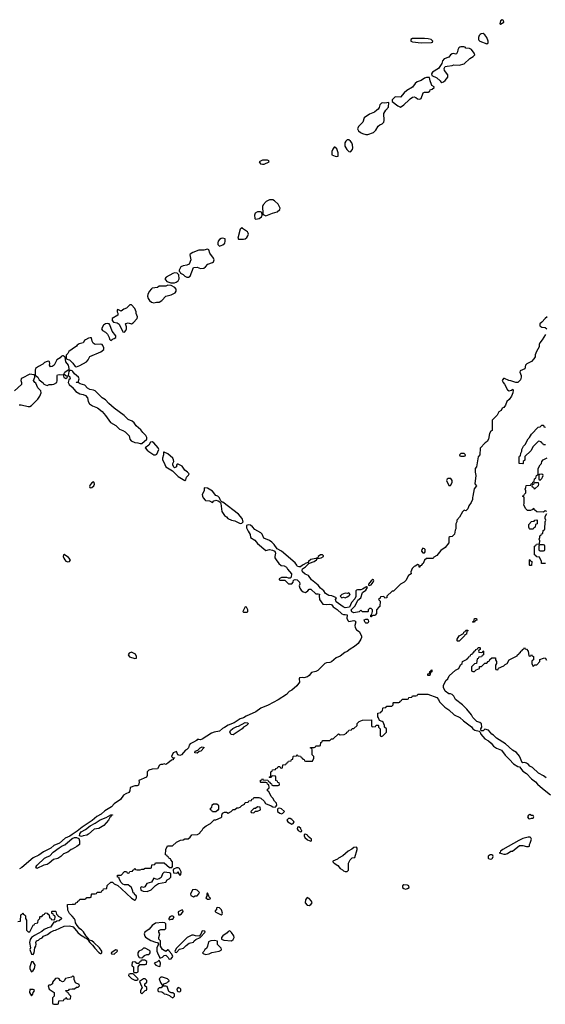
# Model space of a CAD drawing. Header units: inches. Extents: x 2701323 to 2964515, y 494916 to 722124.
# Tile 469 of 656: x 2849393 to 2855490, y 629494 to 640918. Entities that reach past the tile are written whole.
import ezdxf

# ---------------------------------------------------------------- set-up
doc = ezdxf.new("R2010")
doc.units = ezdxf.units.IN
doc.header["$MEASUREMENT"] = 0
for name, color, linetype in [('C8642', 7, 'Continuous'), ('C8643', 7, 'Continuous'), ('C8652', 7, 'Continuous'), ('C8653', 7, 'Continuous'), ('C8654', 7, 'Continuous')]:
    doc.layers.add(name, color=color, linetype=linetype)

msp = doc.modelspace()

# ---------------------------------------------------------------- linework, layer by layer
at = {"layer": 'C8642', "color": 2, "elevation": 2}
for points in [[(2849550, 629986), (2849530, 629986), (2849511, 629930), (2849511, 629910), (2849521, 629881), (2849530, 629872), (2849550, 629885), (2849564, 629910), (2849574, 629950)], [(2849550, 629666), (2849510, 629666), (2849505, 629630), (2849530, 629594), (2849547, 629613), (2849548, 629632), (2849566, 629650), (2849562, 629662)]]:
    msp.add_lwpolyline(points, close=True, dxfattribs=at)
msp.add_lwpolyline([(2850000, 629816), (2849992, 629808), (2849925, 629795), (2849910, 629766), (2849902, 629758), (2849890, 629755), (2849862, 629770), (2849850, 629788), (2849837, 629797), (2849810, 629794), (2849774, 629750), (2849772, 629730), (2849750, 629718), (2849730, 629718), (2849722, 629710), (2849736, 629670), (2849794, 629630), (2849794, 629590), (2849774, 629570), (2849774, 629510), (2849778, 629498), (2849790, 629494), (2849830, 629494), (2849842, 629498), (2849847, 629533), (2849902, 629538), (2849907, 629553), (2849922, 629558), (2849930, 629574), (2849938, 629558), (2849950, 629554), (2849982, 629558), (2849986, 629590), (2849967, 629607), (2849962, 629622), (2849947, 629627), (2849942, 629642), (2849927, 629647), (2849930, 629654), (2849962, 629658), (2849969, 629671), (2850000, 629672)], dxfattribs=at)
at = {"layer": 'C8643', "color": 2, "elevation": 2}
for points in [[(2849890, 637018), (2849874, 637010), (2849864, 636996), (2849822, 636970), (2849791, 636910), (2849770, 636894), (2849749, 636889), (2849739, 636910), (2849742, 636930), (2849738, 636950), (2849730, 636955), (2849710, 636954), (2849681, 636939), (2849660, 636920), (2849610, 636895), (2849578, 636870), (2849571, 636850), (2849573, 636793), (2849602, 636770), (2849620, 636740), (2849664, 636704), (2849674, 636690), (2849710, 636674), (2849736, 636684), (2849770, 636685), (2849790, 636691), (2849822, 636710), (2849829, 636730), (2849826, 636790), (2849830, 636796), (2849850, 636803), (2849898, 636798), (2849906, 636766), (2849930, 636754), (2849946, 636770), (2849942, 636782), (2849927, 636787), (2849906, 636806), (2849915, 636830), (2849954, 636854), (2849966, 636854), (2849968, 636870), (2849958, 636910), (2849928, 636950), (2849922, 637002), (2849896, 637016)], [(2849910, 634714), (2849907, 634713), (2849902, 634710), (2849898, 634690), (2849906, 634670), (2849916, 634650), (2849930, 634636), (2849950, 634627), (2849969, 634631), (2849982, 634650), (2849959, 634679)]]:
    msp.add_lwpolyline(points, close=True, dxfattribs=at)
for points in [[(2850000, 637095), (2849962, 637070), (2849950, 637046), (2849933, 637027), (2849933, 636993), (2849938, 636978), (2849972, 636970), (2850000, 636942)], [(2849386, 636450), (2849410, 636451), (2849490, 636431), (2849510, 636431), (2849530, 636441), (2849603, 636517), (2849625, 636550), (2849642, 636590), (2849638, 636610), (2849605, 636645), (2849582, 636702), (2849569, 636709), (2849555, 636730), (2849569, 636770), (2849568, 636788), (2849558, 636798), (2849510, 636805), (2849421, 636759), (2849411, 636750), (2849405, 636730), (2849412, 636708), (2849413, 636687), (2849332, 636610)], [(2850000, 636842), (2849990, 636849), (2849972, 636848), (2849964, 636836), (2849954, 636790), (2849962, 636782), (2849970, 636782), (2849978, 636750), (2849962, 636738), (2849957, 636710), (2849966, 636686), (2849998, 636658), (2850000, 636655)], [(2850000, 631463), (2849974, 631446), (2849920, 631420), (2849855, 631365), (2849790, 631335), (2849755, 631305), (2849670, 631262), (2849616, 631224), (2849548, 631192), (2849418, 631082), (2849390, 631065)], [(2850000, 631294), (2849991, 631289), (2849950, 631259), (2849902, 631238), (2849870, 631208), (2849835, 631185), (2849786, 631174), (2849734, 631130), (2849710, 631118), (2849674, 631110), (2849590, 631069), (2849582, 631090), (2849595, 631110), (2849681, 631190), (2849710, 631207), (2849742, 631218), (2849780, 631260), (2849849, 631311), (2849887, 631333), (2849916, 631344), (2850000, 631419)], [(2850000, 630517), (2849969, 630549), (2849950, 630586), (2849947, 630653), (2850000, 630654)], [(2849370, 630454), (2849402, 630458), (2849408, 630532), (2849422, 630538), (2849430, 630554), (2849438, 630538), (2849450, 630534), (2849460, 630520), (2849462, 630490), (2849472, 630470), (2849473, 630353), (2849490, 630334), (2849510, 630334), (2849548, 630412), (2849562, 630418), (2849567, 630433), (2849602, 630438), (2849606, 630470), (2849626, 630490), (2849626, 630510), (2849630, 630514), (2849650, 630514), (2849667, 630533), (2849682, 630538), (2849690, 630554), (2849712, 630552), (2849718, 630538), (2849733, 630533), (2849738, 630498), (2849753, 630493), (2849758, 630478), (2849790, 630474), (2849802, 630478), (2849806, 630510), (2849802, 630522), (2849787, 630527), (2849782, 630542), (2849767, 630547), (2849766, 630570), (2849770, 630574), (2849810, 630574), (2849814, 630570), (2849818, 630538), (2849830, 630534), (2849838, 630518), (2849870, 630502), (2849882, 630490), (2849850, 630464), (2849822, 630458), (2849810, 630448), (2849790, 630446), (2849750, 630389), (2849718, 630382), (2849677, 630363), (2849650, 630338), (2849566, 630294), (2849530, 630268), (2849515, 630245), (2849505, 630210), (2849518, 630150), (2849511, 630130), (2849530, 630074), (2849550, 630072), (2849562, 630090), (2849568, 630150), (2849579, 630170), (2849584, 630190), (2849581, 630210), (2849589, 630231), (2849610, 630238), (2849626, 630254), (2849653, 630267), (2849670, 630285), (2849716, 630304), (2849750, 630331), (2849789, 630351), (2849810, 630355), (2849910, 630402), (2849970, 630406), (2850000, 630398)]]:
    msp.add_lwpolyline(points, dxfattribs=at)
at = {"layer": 'C8652', "color": 2, "elevation": 2}
for points in [[(2850797, 630000), (2850793, 629987), (2850778, 629982), (2850774, 629966), (2850750, 629966), (2850742, 629982), (2850730, 629986), (2850698, 629982), (2850694, 629950), (2850698, 629938), (2850714, 629930), (2850714, 629870), (2850722, 629862), (2850750, 629862), (2850766, 629870), (2850766, 629930), (2850786, 629954), (2850850, 629954), (2850862, 629958), (2850866, 629990), (2850856, 630000)], [(2851004, 630000), (2850990, 629986), (2850954, 629970), (2850974, 629950), (2851010, 629934), (2851022, 629938), (2851028, 629970), (2851013, 630000)], [(2850000, 629672), (2850027, 629673), (2850050, 629694), (2850070, 629694), (2850086, 629710), (2850082, 629722), (2850042, 629742), (2850023, 629783), (2850026, 629810), (2850010, 629826), (2850000, 629816)]]:
    msp.add_lwpolyline(points, dxfattribs=at)
for points in [[(2850673, 629847), (2850658, 629842), (2850654, 629830), (2850690, 629792), (2850730, 629774), (2850750, 629774), (2850762, 629778), (2850766, 629790), (2850710, 629846)], [(2851050, 629809), (2851032, 629808), (2851012, 629788), (2851027, 629747), (2851050, 629714), (2851062, 629718), (2851066, 629730), (2851098, 629742), (2851110, 629754), (2851122, 629758), (2851126, 629770), (2851106, 629790)], [(2850850, 629788), (2850830, 629788), (2850804, 629776), (2850782, 629758), (2850804, 629704), (2850814, 629690), (2850804, 629676), (2850794, 629650), (2850794, 629630), (2850810, 629614), (2850850, 629654), (2850862, 629658), (2850866, 629670), (2850866, 629690), (2850846, 629710), (2850846, 629730), (2850868, 629750), (2850868, 629770)], [(2851090, 629706), (2851050, 629706), (2851033, 629687), (2851010, 629686), (2850994, 629670), (2850994, 629650), (2851002, 629642), (2851040, 629640), (2851064, 629624), (2851070, 629614), (2851092, 629612), (2851130, 629598), (2851144, 629584), (2851170, 629571), (2851189, 629590), (2851189, 629610), (2851170, 629629), (2851149, 629629), (2851134, 629634), (2851124, 629644), (2851102, 629702)], [(2851230, 629689), (2851216, 629670), (2851218, 629650), (2851230, 629641), (2851250, 629638), (2851262, 629650), (2851262, 629670), (2851250, 629682)]]:
    msp.add_lwpolyline(points, close=True, dxfattribs=at)
at = {"layer": 'C8653', "color": 2, "elevation": 2}
for points in [[(2853724, 640000), (2853712, 639990), (2853712, 639970), (2853779, 639919), (2853810, 639905), (2853850, 639931), (2853909, 639990), (2853923, 640000)], [(2854008, 640000), (2854010, 639998), (2854030, 639995), (2854041, 640000)], [(2855510, 637469), (2855488, 637452), (2855451, 637409), (2855425, 637390), (2855427, 637367), (2855451, 637351), (2855490, 637346), (2855506, 637330)], [(2855494, 637266), (2855455, 637205), (2855427, 637170), (2855419, 637150), (2855417, 637123), (2855386, 637070), (2855371, 637030), (2855372, 637008), (2855358, 636982), (2855328, 636952), (2855275, 636925), (2855262, 636910), (2855251, 636869), (2855198, 636842), (2855194, 636830), (2855211, 636790), (2855211, 636769), (2855201, 636739), (2855170, 636709), (2855150, 636708), (2855090, 636729), (2855066, 636730), (2855015, 636755), (2855006, 636754), (2854997, 636743), (2854991, 636730), (2855001, 636710), (2855018, 636690), (2855050, 636622), (2855070, 636612), (2855099, 636621), (2855112, 636632), (2855118, 636618), (2855115, 636590), (2855097, 636550), (2855071, 636510), (2855045, 636490), (2855030, 636444), (2855010, 636419), (2854991, 636409), (2854978, 636382), (2854952, 636368), (2854932, 636330), (2854872, 636270), (2854874, 636150), (2854858, 636142), (2854844, 636116), (2854832, 636050), (2854817, 636023), (2854792, 636008), (2854733, 635947), (2854731, 635870), (2854713, 635847), (2854691, 635730), (2854678, 635710), (2854678, 635670), (2854685, 635630), (2854673, 635533), (2854691, 635510), (2854664, 635476), (2854651, 635390), (2854645, 635375), (2854646, 635350), (2854630, 635315), (2854604, 635276), (2854590, 635242), (2854570, 635218), (2854550, 635226), (2854530, 635208), (2854495, 635145), (2854465, 635110), (2854462, 635090), (2854452, 635070), (2854452, 635012), (2854445, 634995), (2854437, 634950), (2854410, 634921), (2854383, 634917), (2854372, 634910), (2854371, 634850), (2854330, 634794), (2854280, 634760), (2854230, 634702), (2854198, 634682), (2854190, 634666), (2854110, 634666), (2854090, 634646), (2854074, 634610), (2854060, 634600), (2854050, 634586), (2854038, 634582), (2854033, 634567), (2854026, 634566), (2854026, 634590), (2854010, 634598), (2853982, 634578), (2853970, 634575), (2853946, 634550), (2853936, 634530), (2853932, 634512), (2853934, 634490), (2853902, 634470), (2853874, 634410), (2853854, 634390), (2853810, 634368), (2853730, 634289), (2853712, 634288), (2853652, 634228), (2853651, 634209), (2853628, 634208), (2853622, 634222), (2853610, 634226), (2853578, 634222), (2853573, 634207), (2853554, 634190), (2853574, 634170), (2853571, 634110), (2853558, 634102), (2853531, 634070), (2853531, 634030), (2853518, 634010), (2853510, 634004), (2853493, 634007), (2853478, 634002), (2853470, 633988), (2853466, 633990), (2853466, 634010), (2853478, 634022), (2853486, 634050), (2853486, 634070), (2853470, 634086), (2853450, 634086), (2853434, 634070), (2853434, 634050), (2853430, 634046), (2853370, 634046), (2853350, 634066), (2853330, 634046), (2853270, 634038), (2853246, 634046), (2853238, 634070), (2853283, 634117), (2853317, 634183), (2853349, 634210), (2853369, 634271), (2853410, 634298), (2853426, 634330), (2853416, 634336), (2853410, 634335), (2853370, 634309), (2853350, 634304), (2853310, 634304), (2853301, 634299), (2853291, 634290), (2853294, 634226), (2853280, 634200), (2853243, 634157), (2853217, 634103), (2853170, 634093), (2853145, 634105), (2853065, 634165), (2853058, 634190), (2853066, 634210), (2853012, 634232), (2852978, 634238), (2852941, 634261), (2852922, 634290), (2852884, 634324), (2852856, 634356), (2852778, 634418), (2852742, 634470), (2852703, 634483), (2852674, 634510), (2852668, 634530), (2852674, 634546), (2852708, 634570), (2852748, 634610), (2852742, 634618), (2852753, 634613), (2852809, 634630), (2852835, 634650), (2852838, 634658), (2852830, 634666), (2852770, 634653), (2852745, 634630), (2852740, 634620), (2852705, 634610), (2852698, 634602), (2852672, 634590), (2852652, 634568), (2852630, 634568), (2852615, 634575), (2852609, 634590), (2852590, 634616), (2852430, 634750), (2852378, 634778), (2852345, 634830), (2852317, 634857), (2852290, 634876), (2852224, 634904), (2852205, 634950), (2852190, 634965), (2852122, 635002), (2852095, 635035), (2852070, 635052), (2852043, 635057), (2852022, 635050), (2852024, 635024), (2852042, 634982), (2852065, 634945), (2852071, 634910), (2852119, 634879), (2852150, 634841), (2852250, 634758), (2852290, 634770), (2852324, 634764), (2852351, 634751), (2852359, 634730), (2852351, 634690), (2852353, 634673), (2852368, 634650), (2852399, 634610), (2852427, 634587), (2852462, 634582), (2852487, 634567), (2852501, 634541), (2852545, 634490), (2852542, 634450), (2852530, 634438), (2852510, 634438), (2852490, 634446), (2852430, 634446), (2852402, 634430), (2852402, 634422), (2852410, 634414), (2852470, 634414), (2852510, 634374), (2852550, 634374), (2852567, 634393), (2852570, 634414), (2852590, 634422), (2852610, 634418), (2852638, 634390), (2852641, 634370), (2852636, 634350), (2852642, 634322), (2852659, 634299), (2852681, 634281), (2852710, 634271), (2852735, 634290), (2852750, 634312), (2852771, 634311), (2852830, 634255), (2852856, 634256), (2852871, 634251), (2852865, 634235), (2852871, 634190), (2852910, 634136), (2852950, 634131), (2852990, 634136), (2853010, 634132), (2853030, 634105), (2853076, 634076), (2853130, 634023), (2853150, 634015), (2853170, 634016), (2853191, 634011), (2853187, 633970), (2853202, 633942), (2853210, 633937), (2853270, 633947), (2853282, 633942), (2853291, 633930), (2853281, 633890), (2853284, 633864), (2853300, 633840), (2853330, 633818), (2853357, 633770), (2853358, 633750), (2853350, 633730), (2853319, 633681), (2853276, 633644), (2853225, 633615), (2853192, 633588), (2853165, 633575), (2853110, 633535), (2853065, 633515), (2853010, 633467), (2852990, 633458), (2852950, 633456), (2852933, 633447), (2852850, 633366), (2852830, 633354), (2852778, 633342), (2852752, 633310), (2852730, 633295), (2852690, 633282), (2852674, 633286), (2852638, 633282), (2852634, 633270), (2852638, 633230), (2852606, 633190), (2852550, 633139), (2852518, 633122), (2852486, 633090), (2852392, 633028), (2852275, 632965), (2852189, 632931), (2852131, 632889), (2852021, 632839), (2851990, 632817), (2851950, 632805), (2851879, 632761), (2851810, 632733), (2851770, 632705), (2851745, 632695), (2851710, 632665), (2851647, 632653), (2851619, 632641), (2851510, 632569), (2851490, 632564), (2851472, 632568), (2851450, 632566), (2851444, 632556), (2851410, 632535), (2851370, 632518), (2851358, 632502), (2851350, 632469), (2851330, 632449), (2851316, 632444), (2851271, 632389), (2851250, 632379), (2851227, 632387), (2851210, 632426), (2851174, 632410), (2851154, 632370), (2851170, 632354), (2851190, 632354), (2851192, 632350), (2851174, 632346), (2851172, 632330), (2851152, 632328), (2851112, 632290), (2851090, 632278), (2851070, 632286), (2851050, 632278), (2851030, 632278), (2851014, 632270), (2850990, 632228), (2850930, 632224), (2850890, 632209), (2850871, 632190), (2850872, 632150), (2850862, 632130), (2850774, 632090), (2850778, 632070), (2850770, 632038), (2850754, 632030), (2850730, 632029), (2850674, 632010), (2850671, 631970), (2850658, 631950), (2850623, 631937), (2850599, 631921), (2850561, 631870), (2850490, 631821), (2850456, 631784), (2850380, 631740), (2850339, 631701), (2850288, 631672), (2850233, 631627), (2850118, 631550), (2850059, 631501), (2850000, 631463)], [(2850000, 636942), (2850010, 636931), (2850036, 636896), (2850050, 636891), (2850090, 636907), (2850169, 636950), (2850189, 636970), (2850208, 637010), (2850335, 637065), (2850369, 637090), (2850369, 637110), (2850359, 637139), (2850350, 637149), (2850334, 637154), (2850270, 637149), (2850257, 637157), (2850246, 637166), (2850234, 637190), (2850226, 637226), (2850210, 637228), (2850190, 637222), (2850157, 637203), (2850145, 637195), (2850131, 637169), (2850081, 637159), (2850058, 637142), (2850050, 637129), (2850000, 637095)], [(2850000, 636655), (2850043, 636603), (2850090, 636576), (2850130, 636570), (2850157, 636557), (2850181, 636530), (2850188, 636488), (2850202, 636462), (2850238, 636438), (2850296, 636416), (2850351, 636371), (2850390, 636327), (2850446, 636246), (2850507, 636210), (2850550, 636167), (2850590, 636153), (2850618, 636138), (2850661, 636090), (2850671, 636050), (2850685, 636030), (2850730, 636014), (2850762, 636010), (2850790, 636001), (2850810, 636001), (2850869, 636050), (2850869, 636070), (2850855, 636095), (2850820, 636130), (2850799, 636159), (2850744, 636204), (2850721, 636241), (2850698, 636258), (2850650, 636279), (2850604, 636324), (2850490, 636410), (2850426, 636466), (2850390, 636509), (2850349, 636529), (2850270, 636613), (2850250, 636621), (2850207, 636627), (2850181, 636641), (2850150, 636677), (2850094, 636694), (2850070, 636708), (2850048, 636710), (2850050, 636714), (2850070, 636714), (2850081, 636750), (2850077, 636770), (2850030, 636810), (2850010, 636835), (2850000, 636842)], [(2855493, 635987), (2855470, 635986), (2855462, 636002), (2855447, 636007), (2855442, 636022), (2855410, 636026), (2855350, 635966), (2855324, 635916), (2855254, 635850), (2855252, 635808), (2855234, 635790), (2855234, 635770), (2855230, 635766), (2855187, 635767), (2855187, 635847), (2855190, 635854), (2855202, 635858), (2855208, 635890), (2855218, 635910), (2855218, 635930), (2855238, 635970), (2855258, 635990), (2855290, 636054), (2855308, 636072), (2855328, 636110), (2855406, 636190), (2855430, 636194), (2855450, 636214), (2855470, 636214), (2855474, 636194), (2855492, 636190)], [(2855506, 635210), (2855490, 635218), (2855470, 635206), (2855393, 635207), (2855366, 635230), (2855362, 635242), (2855350, 635246), (2855345, 635235), (2855317, 635223), (2855285, 635225), (2855263, 635243), (2855249, 635269), (2855242, 635290), (2855246, 635306), (2855246, 635370), (2855242, 635382), (2855226, 635390), (2855242, 635398), (2855247, 635413), (2855266, 635430), (2855266, 635450), (2855258, 635470), (2855266, 635490), (2855267, 635513), (2855322, 635518), (2855327, 635533), (2855342, 635538), (2855347, 635553), (2855362, 635558), (2855366, 635590), (2855382, 635598), (2855386, 635630), (2855402, 635638), (2855406, 635650), (2855406, 635710), (2855430, 635754), (2855446, 635770), (2855448, 635792), (2855466, 635810), (2855510, 635834)], [(2855493, 634607), (2855447, 634607), (2855446, 634630), (2855422, 634682), (2855390, 634686), (2855382, 634702), (2855366, 634710), (2855366, 634810), (2855382, 634818), (2855388, 634832), (2855422, 634838), (2855426, 634870), (2855418, 634890), (2855426, 634910), (2855426, 634930), (2855442, 634938), (2855447, 634953), (2855462, 634958), (2855466, 634990), (2855482, 634998), (2855486, 635010), (2855488, 635090), (2855498, 635110), (2855488, 635130), (2855488, 635152), (2855506, 635190)], [(2855500, 632120), (2855470, 632144), (2855410, 632175), (2855340, 632240), (2855310, 632258), (2855296, 632276), (2855272, 632292), (2855250, 632299), (2855230, 632295), (2855221, 632301), (2855192, 632372), (2855155, 632415), (2855110, 632442), (2855030, 632515), (2854923, 632583), (2854890, 632615), (2854870, 632628), (2854830, 632674), (2854790, 632688), (2854770, 632668), (2854747, 632667), (2854744, 632690), (2854755, 632710), (2854749, 632749), (2854730, 632764), (2854694, 632774), (2854650, 632822), (2854632, 632852), (2854580, 632920), (2854529, 632969), (2854450, 633029), (2854428, 633068), (2854408, 633088), (2854390, 633098), (2854370, 633098), (2854329, 633129), (2854308, 633170), (2854308, 633192), (2854338, 633250), (2854358, 633270), (2854376, 633304), (2854449, 633371), (2854486, 633390), (2854508, 633432), (2854526, 633450), (2854529, 633471), (2854582, 633498), (2854586, 633510), (2854602, 633518), (2854607, 633533), (2854622, 633538), (2854627, 633553), (2854642, 633558), (2854646, 633570), (2854662, 633578), (2854666, 633590), (2854682, 633598), (2854686, 633610), (2854702, 633618), (2854710, 633634), (2854730, 633634), (2854734, 633630), (2854734, 633610), (2854718, 633602), (2854714, 633590), (2854718, 633578), (2854750, 633574), (2854762, 633578), (2854770, 633594), (2854774, 633590), (2854774, 633550), (2854758, 633542), (2854750, 633526), (2854718, 633522), (2854713, 633507), (2854698, 633502), (2854693, 633447), (2854670, 633446), (2854634, 633410), (2854634, 633370), (2854638, 633358), (2854650, 633354), (2854670, 633354), (2854687, 633373), (2854726, 633390), (2854727, 633413), (2854750, 633414), (2854790, 633454), (2854810, 633454), (2854827, 633473), (2854842, 633478), (2854847, 633493), (2854870, 633514), (2854913, 633513), (2854914, 633490), (2854922, 633470), (2854922, 633450), (2854914, 633430), (2854914, 633390), (2854918, 633378), (2854930, 633374), (2854942, 633378), (2854947, 633393), (2855010, 633422), (2855023, 633437), (2855046, 633450), (2855070, 633492), (2855162, 633538), (2855166, 633550), (2855182, 633558), (2855186, 633570), (2855202, 633578), (2855206, 633590), (2855222, 633598), (2855226, 633610), (2855242, 633618), (2855250, 633634), (2855258, 633618), (2855270, 633614), (2855291, 633591), (2855298, 633538), (2855310, 633534), (2855322, 633538), (2855330, 633554), (2855338, 633538), (2855354, 633530), (2855354, 633490), (2855338, 633482), (2855334, 633470), (2855334, 633450), (2855350, 633414), (2855370, 633434), (2855390, 633434), (2855426, 633470), (2855427, 633493), (2855470, 633512), (2855490, 633514), (2855505, 633485)], [(2850000, 630654), (2850030, 630654), (2850042, 630658), (2850046, 630670), (2850062, 630678), (2850066, 630690), (2850082, 630698), (2850090, 630714), (2850150, 630714), (2850162, 630718), (2850170, 630734), (2850210, 630734), (2850222, 630738), (2850226, 630770), (2850230, 630774), (2850270, 630774), (2850282, 630778), (2850290, 630794), (2850330, 630794), (2850342, 630798), (2850350, 630814), (2850362, 630818), (2850367, 630833), (2850402, 630838), (2850408, 630872), (2850450, 630912), (2850470, 630912), (2850490, 630892), (2850531, 630871), (2850575, 630835), (2850690, 630725), (2850730, 630702), (2850735, 630705), (2850746, 630730), (2850746, 630750), (2850742, 630762), (2850730, 630766), (2850722, 630782), (2850708, 630788), (2850707, 630807), (2850688, 630850), (2850650, 630882), (2850610, 630882), (2850589, 630889), (2850568, 630910), (2850546, 630954), (2850546, 630966), (2850528, 630970), (2850527, 630993), (2850570, 630994), (2850610, 631034), (2850630, 631034), (2850638, 631018), (2850650, 631014), (2850662, 631018), (2850670, 631034), (2850702, 631038), (2850706, 631050), (2850722, 631058), (2850730, 631074), (2850738, 631058), (2850750, 631054), (2850790, 631054), (2850810, 631062), (2850830, 631062), (2850850, 631074), (2850910, 631074), (2850922, 631078), (2850927, 631113), (2850962, 631118), (2850970, 631134), (2851070, 631134), (2851130, 631082), (2851158, 631082), (2851167, 631093), (2851167, 631147), (2851146, 631170), (2851142, 631182), (2851127, 631187), (2851122, 631202), (2851107, 631207), (2851102, 631222), (2851086, 631230), (2851088, 631290), (2851107, 631333), (2851167, 631333), (2851210, 631374), (2851260, 631400), (2851290, 631402), (2851310, 631412), (2851347, 631413), (2851370, 631434), (2851390, 631462), (2851456, 631464), (2851482, 631478), (2851486, 631490), (2851510, 631514), (2851523, 631537), (2851555, 631565), (2851606, 631590), (2851650, 631634), (2851670, 631634), (2851730, 631662), (2851738, 631670), (2851738, 631690), (2851747, 631713), (2851770, 631722), (2851790, 631722), (2851810, 631712), (2851822, 631718), (2851846, 631730), (2851870, 631754), (2851890, 631754), (2851910, 631774), (2851930, 631774), (2851950, 631782), (2851970, 631802), (2852002, 631818), (2852010, 631834), (2852042, 631838), (2852050, 631854), (2852082, 631858), (2852087, 631873), (2852102, 631878), (2852110, 631894), (2852167, 631893), (2852190, 631885), (2852230, 631852), (2852245, 631825), (2852310, 631798), (2852330, 631785), (2852358, 631782), (2852368, 631792), (2852374, 631806), (2852370, 631826), (2852348, 631850), (2852330, 631886), (2852310, 631906), (2852282, 631962), (2852266, 631970), (2852266, 631990), (2852282, 631998), (2852286, 632010), (2852282, 632042), (2852267, 632047), (2852262, 632062), (2852250, 632066), (2852190, 632066), (2852186, 632070), (2852187, 632093), (2852202, 632098), (2852210, 632114), (2852218, 632098), (2852273, 632093), (2852278, 632078), (2852293, 632073), (2852298, 632058), (2852313, 632053), (2852318, 632038), (2852330, 632034), (2852390, 632034), (2852402, 632038), (2852406, 632050), (2852402, 632062), (2852387, 632067), (2852382, 632082), (2852366, 632090), (2852366, 632130), (2852362, 632142), (2852330, 632146), (2852318, 632142), (2852310, 632126), (2852290, 632126), (2852286, 632130), (2852302, 632138), (2852306, 632150), (2852306, 632190), (2852322, 632198), (2852327, 632213), (2852362, 632218), (2852366, 632230), (2852382, 632238), (2852390, 632254), (2852410, 632254), (2852418, 632238), (2852430, 632234), (2852442, 632238), (2852447, 632273), (2852482, 632278), (2852486, 632290), (2852502, 632298), (2852510, 632314), (2852542, 632318), (2852547, 632333), (2852562, 632338), (2852566, 632370), (2852570, 632374), (2852602, 632378), (2852610, 632394), (2852618, 632378), (2852650, 632374), (2852658, 632358), (2852674, 632350), (2852678, 632338), (2852693, 632333), (2852698, 632318), (2852710, 632314), (2852790, 632314), (2852806, 632350), (2852806, 632370), (2852786, 632390), (2852787, 632447), (2852782, 632462), (2852767, 632467), (2852767, 632473), (2852810, 632474), (2852822, 632478), (2852830, 632494), (2852870, 632494), (2852882, 632498), (2852886, 632530), (2852902, 632538), (2852907, 632553), (2852990, 632554), (2853010, 632574), (2853030, 632574), (2853090, 632634), (2853110, 632622), (2853156, 632624), (2853182, 632638), (2853186, 632650), (2853202, 632658), (2853210, 632674), (2853242, 632678), (2853250, 632694), (2853270, 632694), (2853306, 632730), (2853307, 632753), (2853330, 632774), (2853368, 632792), (2853473, 632793), (2853474, 632730), (2853478, 632718), (2853490, 632714), (2853522, 632718), (2853527, 632733), (2853550, 632734), (2853554, 632730), (2853554, 632710), (2853574, 632690), (2853574, 632610), (2853590, 632602), (2853606, 632610), (2853646, 632650), (2853646, 632690), (2853626, 632710), (2853626, 632730), (2853610, 632766), (2853596, 632776), (2853567, 632787), (2853556, 632816), (2853546, 632830), (2853547, 632873), (2853582, 632878), (2853587, 632893), (2853602, 632898), (2853606, 632930), (2853610, 632934), (2853642, 632938), (2853650, 632954), (2853710, 632954), (2853726, 632970), (2853726, 632990), (2853730, 632994), (2853790, 632994), (2853802, 632998), (2853807, 633013), (2853822, 633018), (2853830, 633034), (2853890, 633034), (2853902, 633038), (2853907, 633053), (2853942, 633058), (2853950, 633074), (2853990, 633074), (2854002, 633078), (2854010, 633094), (2854128, 633092), (2854233, 633053), (2854250, 633030), (2854263, 633003), (2854323, 632943), (2854371, 632911), (2854434, 632854), (2854500, 632820), (2854542, 632782), (2854634, 632714), (2854651, 632690), (2854673, 632673), (2854722, 632662), (2854733, 632653), (2854741, 632630), (2854790, 632575), (2854831, 632551), (2854863, 632523), (2854891, 632490), (2854924, 632464), (2854981, 632441), (2855023, 632383), (2855076, 632336), (2855123, 632283), (2855170, 632255), (2855191, 632251), (2855230, 632199), (2855271, 632171), (2855331, 632110), (2855376, 632076), (2855398, 632050), (2855458, 631998), (2855550, 631925)], [(2850000, 631419), (2850001, 631419), (2850030, 631431), (2850051, 631431), (2850078, 631418), (2850086, 631390), (2850085, 631350), (2850055, 631325), (2850000, 631294)], [(2850000, 630398), (2850014, 630394), (2850068, 630328), (2850099, 630299), (2850138, 630278), (2850150, 630266), (2850164, 630264), (2850170, 630254), (2850178, 630258), (2850174, 630250), (2850185, 630245), (2850190, 630234), (2850198, 630238), (2850192, 630230), (2850206, 630210), (2850239, 630179), (2850264, 630144), (2850310, 630096), (2850330, 630082), (2850336, 630084), (2850347, 630093), (2850344, 630110), (2850317, 630150), (2850252, 630212), (2850228, 630230), (2850200, 630240), (2850190, 630258), (2850180, 630260), (2850178, 630270), (2850163, 630283), (2850135, 630335), (2850110, 630359), (2850089, 630369), (2850058, 630410), (2850040, 630440), (2850038, 630470), (2850030, 630486), (2850000, 630517)], [(2850856, 630000), (2850850, 630006), (2850810, 630006), (2850798, 630002), (2850797, 630000)], [(2851013, 630000), (2851010, 630006), (2851004, 630000)]]:
    msp.add_lwpolyline(points, dxfattribs=at)
for points in [[(2853676, 639956), (2853650, 639955), (2853630, 639949), (2853606, 639954), (2853590, 639949), (2853571, 639930), (2853562, 639898), (2853550, 639878), (2853534, 639870), (2853510, 639846), (2853450, 639822), (2853390, 639778), (2853372, 639730), (2853322, 639678), (2853311, 639650), (2853322, 639630), (2853345, 639610), (2853370, 639596), (2853410, 639585), (2853430, 639586), (2853498, 639610), (2853523, 639637), (2853550, 639682), (2853570, 639698), (2853598, 639710), (2853618, 639730), (2853622, 639750), (2853618, 639830), (2853642, 639870), (2853670, 639902)], [(2853210, 639524), (2853190, 639524), (2853176, 639510), (2853166, 639490), (2853166, 639450), (2853186, 639410), (2853210, 639387), (2853230, 639386), (2853253, 639410), (2853259, 639430), (2853255, 639465), (2853245, 639490), (2853230, 639509)], [(2853050, 639438), (2853042, 639438), (2853024, 639416), (2853014, 639390), (2853014, 639350), (2853053, 639333), (2853070, 639332), (2853086, 639334), (2853087, 639373), (2853070, 639418)], [(2852210, 639289), (2852172, 639270), (2852187, 639247), (2852210, 639241), (2852230, 639243), (2852286, 639270), (2852282, 639282), (2852267, 639287)], [(2852330, 638828), (2852290, 638828), (2852251, 638809), (2852218, 638770), (2852211, 638750), (2852214, 638670), (2852218, 638658), (2852250, 638642), (2852326, 638674), (2852378, 638690), (2852410, 638714), (2852415, 638730), (2852390, 638778), (2852350, 638818)], [(2852150, 638689), (2852126, 638674), (2852116, 638650), (2852122, 638610), (2852130, 638605), (2852150, 638606), (2852170, 638611), (2852198, 638630), (2852206, 638650), (2852202, 638682), (2852187, 638687)], [(2851970, 638506), (2851950, 638486), (2851922, 638382), (2851932, 638372), (2851990, 638371), (2852010, 638376), (2852029, 638390), (2852041, 638410), (2852046, 638430), (2852043, 638443), (2852035, 638455), (2851976, 638496)], [(2851750, 638382), (2851730, 638379), (2851710, 638369), (2851696, 638350), (2851691, 638330), (2851692, 638310), (2851710, 638292), (2851750, 638305), (2851774, 638326), (2851778, 638350), (2851775, 638375)], [(2851570, 638255), (2851530, 638244), (2851470, 638242), (2851402, 638218), (2851370, 638198), (2851365, 638190), (2851378, 638130), (2851359, 638081), (2851331, 638069), (2851290, 638064), (2851262, 638050), (2851242, 638010), (2851242, 638002), (2851254, 637990), (2851258, 637978), (2851290, 637962), (2851310, 637942), (2851330, 637932), (2851350, 637932), (2851370, 637942), (2851410, 638042), (2851450, 638046), (2851490, 638031), (2851530, 638036), (2851550, 638051), (2851577, 638083), (2851630, 638101), (2851641, 638110), (2851649, 638130), (2851643, 638150), (2851599, 638210), (2851588, 638248)], [(2851190, 637982), (2851170, 637975), (2851092, 637930), (2851078, 637910), (2851101, 637881), (2851145, 637865), (2851190, 637863), (2851209, 637871), (2851232, 637888), (2851244, 637910), (2851238, 637958), (2851218, 637978)], [(2851110, 637838), (2851087, 637827), (2851010, 637826), (2850991, 637809), (2850930, 637802), (2850923, 637797), (2850896, 637764), (2850881, 637730), (2850876, 637710), (2850882, 637682), (2850899, 637659), (2850922, 637642), (2850950, 637631), (2850980, 637640), (2851010, 637641), (2851042, 637658), (2851090, 637711), (2851150, 637727), (2851195, 637750), (2851209, 637770), (2851209, 637790), (2851192, 637812), (2851150, 637835)], [(2850690, 637608), (2850670, 637608), (2850632, 637570), (2850602, 637558), (2850570, 637538), (2850530, 637555), (2850525, 637550), (2850522, 637530), (2850532, 637512), (2850531, 637490), (2850466, 637450), (2850466, 637426), (2850482, 637410), (2850522, 637402), (2850547, 637387), (2850584, 637304), (2850590, 637296), (2850610, 637291), (2850625, 637310), (2850632, 637330), (2850633, 637353), (2850622, 637390), (2850626, 637394), (2850650, 637399), (2850690, 637391), (2850710, 637401), (2850755, 637450), (2850759, 637470), (2850745, 637510), (2850744, 637530), (2850729, 637569)], [(2850406, 637394), (2850390, 637389), (2850367, 637373), (2850342, 637330), (2850352, 637312), (2850390, 637291), (2850411, 637270), (2850432, 637230), (2850434, 637210), (2850450, 637194), (2850468, 637212), (2850490, 637218), (2850508, 637230), (2850509, 637250), (2850466, 637306), (2850439, 637379), (2850429, 637389)], [(2850930, 636019), (2850910, 636018), (2850890, 635982), (2850847, 635950), (2850870, 635923), (2850890, 635907), (2850950, 635871), (2850970, 635871), (2850982, 635878), (2851006, 635930), (2850998, 635950), (2850950, 636009)], [(2851070, 635902), (2851061, 635899), (2851061, 635870), (2851051, 635830), (2851051, 635811), (2851066, 635786), (2851090, 635731), (2851164, 635684), (2851230, 635617), (2851310, 635572), (2851319, 635581), (2851329, 635611), (2851350, 635632), (2851357, 635650), (2851354, 635654), (2851341, 635670), (2851310, 635690), (2851276, 635736), (2851230, 635762), (2851218, 635762), (2851211, 635749), (2851210, 635729), (2851190, 635718), (2851183, 635723), (2851168, 635750), (2851169, 635770), (2851182, 635790), (2851179, 635810), (2851169, 635830), (2851110, 635881)], [(2854550, 635886), (2854510, 635886), (2854494, 635870), (2854498, 635858), (2854510, 635854), (2854550, 635854), (2854562, 635858), (2854566, 635870)], [(2855450, 635646), (2855418, 635642), (2855414, 635630), (2855414, 635590), (2855418, 635578), (2855430, 635574), (2855450, 635594), (2855458, 635610), (2855466, 635630), (2855462, 635642)], [(2850250, 635557), (2850230, 635545), (2850210, 635522), (2850203, 635503), (2850205, 635490), (2850210, 635486), (2850230, 635491), (2850253, 635510), (2850259, 635530), (2850257, 635550)], [(2854365, 635595), (2854350, 635586), (2854342, 635570), (2854370, 635514), (2854390, 635514), (2854408, 635550), (2854408, 635570), (2854394, 635594)], [(2855410, 635546), (2855370, 635546), (2855358, 635542), (2855353, 635527), (2855338, 635522), (2855334, 635510), (2855338, 635498), (2855353, 635493), (2855358, 635478), (2855370, 635474), (2855410, 635514), (2855415, 635530)], [(2851534, 635486), (2851531, 635450), (2851511, 635410), (2851513, 635390), (2851523, 635370), (2851544, 635344), (2851550, 635339), (2851594, 635334), (2851630, 635318), (2851645, 635335), (2851659, 635341), (2851670, 635344), (2851697, 635337), (2851720, 635320), (2851726, 635306), (2851739, 635210), (2851770, 635167), (2851791, 635151), (2851807, 635130), (2851850, 635111), (2851890, 635105), (2851950, 635071), (2851970, 635076), (2851984, 635090), (2851975, 635130), (2851930, 635182), (2851750, 635319), (2851741, 635321), (2851721, 635341), (2851709, 635370), (2851690, 635389), (2851670, 635399), (2851630, 635446), (2851570, 635481)], [(2855310, 635006), (2855306, 635010), (2855298, 635030), (2855300, 635060), (2855330, 635094), (2855362, 635098), (2855368, 635112), (2855390, 635114), (2855394, 635110), (2855394, 635070), (2855378, 635062), (2855374, 635030), (2855358, 635022), (2855350, 635006)], [(2854070, 634788), (2854058, 634770), (2854052, 634750), (2854070, 634732), (2854090, 634734), (2854098, 634742), (2854095, 634770), (2854090, 634778)], [(2855470, 634826), (2855430, 634826), (2855418, 634822), (2855414, 634810), (2855414, 634770), (2855418, 634758), (2855430, 634754), (2855470, 634754), (2855482, 634758), (2855486, 634770), (2855486, 634810), (2855482, 634822)], [(2852906, 634710), (2852882, 634710), (2852856, 634690), (2852857, 634683), (2852847, 634673), (2852834, 634670), (2852842, 634662), (2852850, 634665), (2852890, 634676), (2852918, 634690), (2852916, 634696)], [(2855310, 634586), (2855306, 634590), (2855306, 634650), (2855310, 634654), (2855318, 634638), (2855334, 634630), (2855330, 634586)], [(2853490, 634422), (2853470, 634409), (2853438, 634370), (2853438, 634358), (2853450, 634352), (2853470, 634361), (2853493, 634390), (2853502, 634410), (2853499, 634419)], [(2853210, 634268), (2853190, 634262), (2853170, 634264), (2853130, 634248), (2853112, 634230), (2853130, 634212), (2853150, 634218), (2853170, 634211), (2853190, 634222), (2853210, 634232), (2853228, 634250)], [(2852010, 634106), (2851982, 634050), (2851990, 634042), (2852030, 634042), (2852038, 634050), (2852038, 634070), (2852022, 634102)], [(2853410, 633915), (2853402, 633922), (2853395, 633930), (2853390, 633954), (2853410, 633962), (2853430, 633962), (2853436, 633956), (2853441, 633930), (2853430, 633915)], [(2854650, 633926), (2854646, 633930), (2854662, 633938), (2854670, 633972), (2854692, 633972), (2854694, 633950), (2854678, 633942), (2854670, 633928)], [(2854470, 633706), (2854466, 633710), (2854468, 633730), (2854489, 633770), (2854542, 633798), (2854546, 633810), (2854562, 633818), (2854570, 633834), (2854590, 633834), (2854590, 633826), (2854578, 633822), (2854574, 633790), (2854558, 633782), (2854554, 633770), (2854490, 633708)], [(2850690, 633578), (2850663, 633570), (2850651, 633550), (2850666, 633526), (2850730, 633506), (2850748, 633512), (2850749, 633530), (2850735, 633555), (2850715, 633570)], [(2854150, 633308), (2854129, 633309), (2854129, 633330), (2854146, 633334), (2854150, 633354), (2854162, 633358), (2854166, 633370), (2854174, 633374), (2854174, 633350), (2854158, 633342)], [(2851870, 632622), (2851846, 632626), (2851829, 632650), (2851839, 632670), (2851865, 632695), (2851910, 632719), (2851930, 632721), (2852010, 632765), (2852038, 632758), (2852042, 632750), (2852022, 632730), (2851991, 632709), (2851972, 632690)], [(2851450, 632408), (2851426, 632410), (2851430, 632431), (2851458, 632442), (2851488, 632470), (2851510, 632482), (2851533, 632473), (2851494, 632430), (2851473, 632427)], [(2851630, 631726), (2851622, 631742), (2851606, 631750), (2851606, 631770), (2851622, 631778), (2851626, 631810), (2851640, 631820), (2851680, 631820), (2851694, 631810), (2851700, 631800), (2851700, 631760), (2851693, 631747), (2851670, 631726)], [(2852150, 631786), (2852130, 631766), (2852110, 631766), (2852074, 631730), (2852078, 631718), (2852110, 631714), (2852130, 631734), (2852150, 631734), (2852186, 631750), (2852182, 631782)], [(2852410, 631768), (2852390, 631766), (2852382, 631758), (2852385, 631730), (2852410, 631712), (2852430, 631705), (2852446, 631710), (2852466, 631730), (2852430, 631762)], [(2850110, 631442), (2850088, 631448), (2850089, 631471), (2850105, 631495), (2850156, 631524), (2850210, 631566), (2850270, 631596), (2850325, 631635), (2850397, 631663), (2850450, 631692), (2850470, 631694), (2850470, 631688), (2850454, 631686), (2850452, 631670), (2850440, 631660), (2850422, 631630), (2850370, 631569), (2850310, 631535), (2850255, 631525), (2850190, 631469), (2850170, 631458), (2850130, 631449)], [(2852530, 631648), (2852510, 631648), (2852500, 631640), (2852492, 631630), (2852502, 631610), (2852550, 631585), (2852566, 631590), (2852578, 631610), (2852550, 631638)], [(2855310, 631698), (2855294, 631690), (2855282, 631670), (2855294, 631650), (2855310, 631646), (2855330, 631654), (2855350, 631654), (2855358, 631670), (2855350, 631686), (2855330, 631686)], [(2852630, 631555), (2852614, 631550), (2852612, 631530), (2852622, 631510), (2852650, 631494), (2852662, 631498), (2852666, 631510), (2852658, 631518), (2852654, 631534)], [(2852710, 631468), (2852694, 631466), (2852692, 631450), (2852702, 631430), (2852730, 631402), (2852770, 631385), (2852778, 631390), (2852778, 631410), (2852741, 631441), (2852730, 631458)], [(2855290, 631435), (2855230, 631416), (2855184, 631396), (2854996, 631290), (2854971, 631270), (2854965, 631255), (2854954, 631250), (2855010, 631235), (2855030, 631235), (2855050, 631243), (2855089, 631271), (2855110, 631271), (2855190, 631336), (2855230, 631337), (2855270, 631325), (2855296, 631324), (2855306, 631330), (2855306, 631350), (2855315, 631365), (2855329, 631410), (2855324, 631424), (2855313, 631433)], [(2853298, 631318), (2853270, 631314), (2853247, 631293), (2853205, 631270), (2853143, 631217), (2853092, 631190), (2853081, 631179), (2853026, 631154), (2853027, 631147), (2853042, 631130), (2853083, 631103), (2853110, 631071), (2853136, 631056), (2853150, 631042), (2853170, 631034), (2853190, 631034), (2853206, 631050), (2853208, 631130), (2853228, 631172), (2853250, 631194), (2853282, 631198), (2853308, 631290), (2853307, 631307)], [(2854870, 631229), (2854850, 631229), (2854827, 631213), (2854826, 631190), (2854830, 631186), (2854850, 631179), (2854870, 631183), (2854877, 631190), (2854884, 631210), (2854880, 631220)], [(2851230, 631078), (2851210, 631078), (2851178, 631062), (2851174, 631050), (2851178, 631018), (2851210, 631014), (2851222, 631018), (2851226, 631030), (2851232, 631032), (2851234, 631010), (2851250, 630994), (2851262, 630998), (2851266, 631030), (2851246, 631070)], [(2851070, 631026), (2851050, 631006), (2851034, 630966), (2851010, 630948), (2850983, 630943), (2850950, 630958), (2850922, 630910), (2850866, 630894), (2850844, 630856), (2850830, 630848), (2850810, 630858), (2850794, 630850), (2850798, 630818), (2850825, 630805), (2850870, 630801), (2850918, 630822), (2850969, 630871), (2851004, 630896), (2851088, 630912), (2851103, 630937), (2851126, 630950), (2851146, 630970), (2851146, 631010), (2851130, 631018)], [(2853850, 630882), (2853832, 630870), (2853832, 630850), (2853850, 630838), (2853870, 630831), (2853890, 630836), (2853909, 630850), (2853908, 630870), (2853890, 630877)], [(2851430, 630826), (2851398, 630822), (2851374, 630770), (2851378, 630758), (2851410, 630742), (2851430, 630754), (2851450, 630754), (2851470, 630774), (2851478, 630790), (2851450, 630818)], [(2851570, 630786), (2851564, 630776), (2851562, 630750), (2851554, 630730), (2851570, 630714), (2851590, 630714), (2851602, 630718), (2851606, 630730), (2851595, 630735), (2851587, 630747)], [(2852726, 630734), (2852710, 630706), (2852705, 630670), (2852726, 630646), (2852750, 630641), (2852770, 630651), (2852784, 630670), (2852779, 630690), (2852750, 630722)], [(2851684, 630616), (2851674, 630610), (2851674, 630590), (2851662, 630578), (2851662, 630570), (2851670, 630562), (2851730, 630534), (2851742, 630538), (2851746, 630550), (2851734, 630590), (2851710, 630615)], [(2851170, 630518), (2851150, 630518), (2851134, 630510), (2851122, 630490), (2851122, 630482), (2851130, 630474), (2851150, 630482), (2851170, 630482), (2851186, 630510)], [(2851270, 630588), (2851233, 630567), (2851234, 630534), (2851250, 630532), (2851270, 630542), (2851288, 630570), (2851286, 630586)], [(2851050, 630442), (2850970, 630435), (2850930, 630409), (2850894, 630366), (2850846, 630330), (2850838, 630310), (2850844, 630284), (2850852, 630272), (2850915, 630235), (2850970, 630214), (2850993, 630213), (2851002, 630190), (2850982, 630150), (2850982, 630110), (2850998, 630070), (2851014, 630046), (2851014, 630034), (2851030, 630032), (2851050, 630042), (2851070, 630062), (2851090, 630065), (2851116, 630036), (2851122, 630022), (2851130, 630018), (2851150, 630022), (2851168, 630050), (2851156, 630076), (2851126, 630110), (2851122, 630122), (2851110, 630126), (2851090, 630108), (2851048, 630130), (2851026, 630170), (2851026, 630230), (2851008, 630248), (2851008, 630270), (2851018, 630310), (2851008, 630330), (2851008, 630350), (2851030, 630362), (2851078, 630362), (2851087, 630373), (2851087, 630427), (2851078, 630438)], [(2851510, 630346), (2851494, 630306), (2851474, 630286), (2851433, 630287), (2851410, 630298), (2851390, 630298), (2851334, 630270), (2851210, 630146), (2851194, 630110), (2851198, 630098), (2851210, 630094), (2851247, 630133), (2851294, 630146), (2851323, 630177), (2851358, 630202), (2851410, 630214), (2851418, 630230), (2851435, 630245), (2851486, 630270), (2851546, 630330), (2851542, 630342)], [(2851830, 630346), (2851810, 630338), (2851798, 630322), (2851751, 630290), (2851732, 630270), (2851734, 630250), (2851760, 630240), (2851849, 630231), (2851870, 630245), (2851882, 630270), (2851878, 630290), (2851850, 630328)], [(2851653, 630233), (2851610, 630229), (2851590, 630224), (2851583, 630217), (2851571, 630169), (2851558, 630142), (2851542, 630130), (2851530, 630106), (2851514, 630090), (2851522, 630082), (2851550, 630072), (2851590, 630078), (2851623, 630097), (2851706, 630110), (2851730, 630122), (2851735, 630130), (2851730, 630146), (2851688, 630188), (2851686, 630226)], [(2850510, 630126), (2850454, 630090), (2850458, 630078), (2850490, 630074), (2850526, 630110), (2850522, 630122)], [(2850850, 630146), (2850830, 630146), (2850810, 630126), (2850774, 630110), (2850762, 630090), (2850764, 630064), (2850778, 630038), (2850810, 630034), (2850822, 630038), (2850826, 630050), (2850840, 630060), (2850869, 630071), (2850890, 630072), (2850900, 630080), (2850908, 630090), (2850908, 630110), (2850900, 630120)]]:
    msp.add_lwpolyline(points, close=True, dxfattribs=at)
at = {"layer": 'C8654', "color": 2, "elevation": 2}
for points in [[(2854990, 640918), (2854970, 640906), (2854962, 640870), (2854970, 640866), (2855008, 640890), (2855006, 640910)], [(2854090, 640701), (2853950, 640699), (2853931, 640690), (2853931, 640670), (2853950, 640661), (2854050, 640651), (2854170, 640654), (2854182, 640658), (2854186, 640670), (2854166, 640690), (2854130, 640697)], [(2854770, 640759), (2854745, 640755), (2854733, 640747), (2854724, 640736), (2854714, 640710), (2854715, 640690), (2854720, 640680), (2854731, 640670), (2854810, 640638), (2854829, 640651), (2854829, 640670), (2854812, 640710), (2854790, 640744)], [(2854510, 640605), (2854500, 640600), (2854488, 640592), (2854474, 640570), (2854470, 640546), (2854458, 640522), (2854450, 640518), (2854430, 640524), (2854410, 640521), (2854391, 640510), (2854370, 640482), (2854317, 640463), (2854299, 640441), (2854291, 640409), (2854251, 640350), (2854183, 640310), (2854171, 640290), (2854172, 640270), (2854230, 640245), (2854270, 640210), (2854277, 640197), (2854290, 640191), (2854310, 640196), (2854330, 640213), (2854360, 640250), (2854358, 640278), (2854321, 640330), (2854318, 640350), (2854327, 640373), (2854350, 640380), (2854410, 640387), (2854430, 640396), (2854490, 640391), (2854550, 640407), (2854613, 640467), (2854654, 640490), (2854673, 640510), (2854665, 640530), (2854632, 640572), (2854610, 640585), (2854570, 640588), (2854559, 640599), (2854544, 640604)]]:
    msp.add_lwpolyline(points, close=True, dxfattribs=at)
for points in [[(2854041, 640000), (2854050, 640004), (2854072, 640068), (2854090, 640076), (2854130, 640079), (2854149, 640090), (2854156, 640104), (2854178, 640110), (2854202, 640130), (2854199, 640139), (2854175, 640155), (2854168, 640168), (2854153, 640210), (2854147, 640247), (2854110, 640249), (2854090, 640241), (2854050, 640213), (2854004, 640196), (2853981, 640179), (2853950, 640134), (2853884, 640096), (2853851, 640069), (2853810, 640018), (2853750, 640022), (2853724, 640000)], [(2853923, 640000), (2853950, 640021), (2853970, 640023), (2853990, 640015), (2854008, 640000)]]:
    msp.add_lwpolyline(points, dxfattribs=at)

doc.saveas('drawing.dxf')
